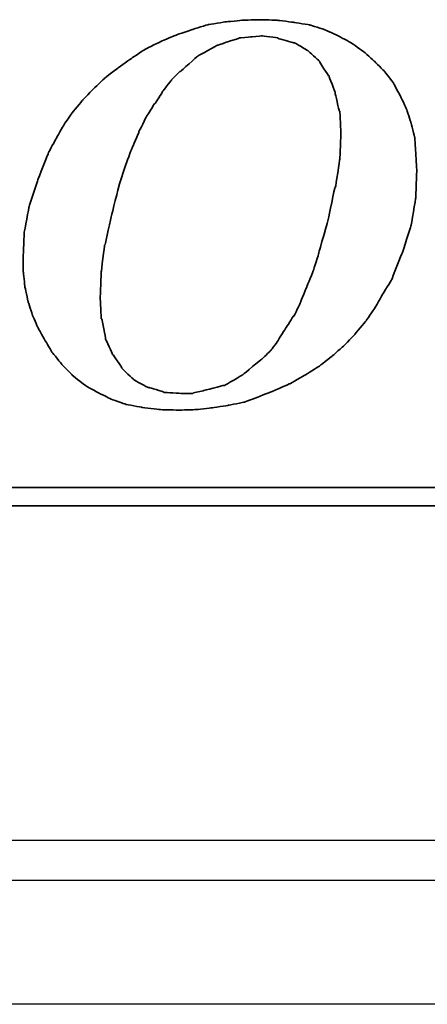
# Model space of a CAD drawing. Header units: millimetres. Extents: x 2891 to 6329, y -1599 to 860.
# Tile 611 of 620: x 5500.68 to 5505.77, y 92.52 to 104.82. Entities that reach past the tile are written whole.
import ezdxf
from ezdxf.lldxf.tags import DXFTag

# ---------------------------------------------------------------- set-up
doc = ezdxf.new("R2010")
doc.units = ezdxf.units.MM
doc.layers.get('0').update_dxf_attribs({"linetype": 'CONTINUOUS'})
doc.layers.add('DIM', color=4, linetype='CONTINUOUS')
doc.layers.add('layer 1', color=7, linetype='CONTINUOUS')
tags = doc.linetypes.add('DASHED', pattern=[25.72, 12.86, -12.86]).pattern_tags.tags
tags[6:7] = [DXFTag(74, 4), DXFTag(75, 0), DXFTag(340, '0'), DXFTag(46, 0.0), DXFTag(50, 0.0), DXFTag(44, 0.0), DXFTag(45, 0.0)]
tags[4:5] = [DXFTag(74, 4), DXFTag(75, 0), DXFTag(340, '0'), DXFTag(46, 0.0), DXFTag(50, 0.0), DXFTag(44, 0.0), DXFTag(45, 0.0)]

# ---------------------------------------------------------------- blocks, each defined once
blk = doc.blocks.new('TBI MOTION logo(完整正式版)')
at = {"layer": 'layer 1', "color": 22, "lineweight": 35}
for points, knots in [([(35.79625, -6.98375), (35.79625, -6.98375), (36.23125, -7.43875), (36.23125, -7.43875), (36.23125, -7.43875), (36.23125, -7.43875), (36.75625, -7.87125), (36.75625, -7.87125), (36.75625, -7.87125), (36.75625, -7.87125), (37.33125, -8.20375), (37.33125, -8.20375), (37.33125, -8.20375), (37.33125, -8.20375), (37.95625, -8.51875), (37.95625, -8.51875), (37.95625, -8.51875), (37.95625, -8.51875), (38.62625, -8.75875), (38.62625, -8.75875), (38.62625, -8.75875), (38.62625, -8.75875), (39.37125, -8.90375), (39.37125, -8.90375), (39.37125, -8.90375), (39.37125, -8.90375), (40.14125, -8.99875), (40.14125, -8.99875), (40.14125, -8.99875), (40.14125, -8.99875), (41.02625, -9.02375), (41.02625, -9.02375), (41.02625, -9.02375), (41.02625, -9.02375), (41.74625, -8.99875), (41.74625, -8.99875), (41.74625, -8.99875), (41.74625, -8.99875), (42.46625, -8.92375), (42.46625, -8.92375), (42.46625, -8.92375), (42.46625, -8.92375), (43.21125, -8.80625), (43.21125, -8.80625), (43.21125, -8.80625), (43.21125, -8.80625), (43.93125, -8.66375), (43.93125, -8.66375), (43.93125, -8.66375), (43.93125, -8.66375), (44.62625, -8.39875), (44.62625, -8.39875), (44.62625, -8.39875), (44.62625, -8.39875), (45.29625, -8.13375), (45.29625, -8.13375), (45.29625, -8.13375), (45.29625, -8.13375), (45.94625, -7.84375), (45.94625, -7.84375), (45.94625, -7.84375), (45.94625, -7.84375), (46.61625, -7.46375), (46.61625, -7.46375), (46.61625, -7.46375), (46.61625, -7.46375), (47.24125, -7.07875), (47.24125, -7.07875), (47.24125, -7.07875), (47.24125, -7.07875), (47.81625, -6.62375), (47.81625, -6.62375), (47.81625, -6.62375), (47.81625, -6.62375), (48.36875, -6.14375), (48.36875, -6.14375), (48.36875, -6.14375), (48.36875, -6.14375), (48.84625, -5.64125), (48.84625, -5.64125), (48.84625, -5.64125), (48.84625, -5.64125), (49.32625, -5.06375), (49.32625, -5.06375), (49.32625, -5.06375), (49.32625, -5.06375), (49.71125, -4.51374), (49.71125, -4.51374), (49.71125, -4.51374), (49.71125, -4.51374), (50.09625, -3.83874), (50.09625, -3.83874), (50.09625, -3.83874), (50.09625, -3.83874), (50.48125, -3.21374), (50.48125, -3.21374), (50.48125, -3.21374), (50.48125, -3.21374), (50.96125, -1.99125), (50.96125, -1.99125), (50.96125, -1.99125), (50.96125, -1.99125), (51.34375, -0.81875), (51.34375, -0.81875), (51.34375, -0.81875), (51.34375, -0.81875), (51.56125, 0.45624), (51.56125, 0.45624), (51.56125, 0.45624), (51.56125, 0.45624), (51.60625, 1.67624), (51.60625, 1.67624), (51.60625, 1.67624), (51.60625, 1.67624), (51.56125, 2.44625), (51.56125, 2.44625), (51.56125, 2.44625), (51.56125, 2.44625), (51.51125, 3.14125), (51.51125, 3.14125), (51.51125, 3.14125), (51.51125, 3.14125), (51.34375, 3.81125), (51.34375, 3.81125), (51.34375, 3.81125), (51.34375, 3.81125), (51.15125, 4.41125), (51.15125, 4.41125), (51.15125, 4.41125), (51.15125, 4.41125), (50.86125, 5.01125), (50.86125, 5.01125), (50.86125, 5.01125), (50.86125, 5.01125), (50.55125, 5.58875), (50.55125, 5.58875), (50.55125, 5.58875), (50.55125, 5.58875), (50.16625, 6.09125), (50.16625, 6.09125), (50.16625, 6.09125), (50.16625, 6.09125), (49.71125, 6.54875), (49.71125, 6.54875), (49.71125, 6.54875), (49.71125, 6.54875), (49.23125, 6.98125), (49.23125, 6.98125), (49.23125, 6.98125), (49.23125, 6.98125), (48.67875, 7.36625), (48.67875, 7.36625), (48.67875, 7.36625), (48.67875, 7.36625), (48.10375, 7.67625), (48.10375, 7.67625), (48.10375, 7.67625), (48.10375, 7.67625), (47.48125, 7.96375), (47.48125, 7.96375), (47.48125, 7.96375), (47.48125, 7.96375), (46.85625, 8.15625), (46.85625, 8.15625), (46.85625, 8.15625), (46.85625, 8.15625), (46.13625, 8.27624), (46.13625, 8.27624), (46.13625, 8.27624), (46.13625, 8.27624), (45.39125, 8.37125), (45.39125, 8.37125), (45.39125, 8.37125), (45.39125, 8.37125), (44.62625, 8.39624), (44.62625, 8.39624), (44.62625, 8.39624), (44.62625, 8.39624), (43.83625, 8.37125), (43.83625, 8.37125), (43.83625, 8.37125), (43.83625, 8.37125), (43.09125, 8.30125), (43.09125, 8.30125), (43.09125, 8.30125), (43.09125, 8.30125), (42.32125, 8.18125), (42.32125, 8.18125), (42.32125, 8.18125), (42.32125, 8.18125), (41.62875, 7.96375), (41.62875, 7.96375), (41.62875, 7.96375), (41.62875, 7.96375), (40.90625, 7.72625), (40.90625, 7.72625), (40.90625, 7.72625), (40.90625, 7.72625), (40.23624, 7.43625), (40.23624, 7.43625), (40.23624, 7.43625), (40.23624, 7.43625), (39.54124, 7.10125), (39.54124, 7.10125), (39.54124, 7.10125), (39.54124, 7.10125), (38.91625, 6.69125), (38.91625, 6.69125), (38.91625, 6.69125), (38.91625, 6.69125), (38.31625, 6.26125), (38.31625, 6.26125), (38.31625, 6.26125), (38.31625, 6.26125), (37.69125, 5.78125), (37.69125, 5.78125), (37.69125, 5.78125), (37.69125, 5.78125), (37.18625, 5.30125), (37.18625, 5.30125), (37.18625, 5.30125), (37.18625, 5.30125), (36.70625, 4.79624), (36.70625, 4.79624), (36.70625, 4.79624), (36.70625, 4.79624), (36.23125, 4.22125), (36.23125, 4.22125), (36.23125, 4.22125), (36.23125, 4.22125), (35.87124, 3.69375), (35.87124, 3.69375), (35.87124, 3.69375), (35.87124, 3.69375), (35.53125, 3.09125), (35.53125, 3.09125), (35.53125, 3.09125), (35.53125, 3.09125), (35.19875, 2.47125), (35.19875, 2.47125), (35.19875, 2.47125), (35.19875, 2.47125), (34.71625, 1.24625), (34.71625, 1.24625), (34.71625, 1.24625), (34.71625, 1.24625), (34.33125, 0.06874), (34.33125, 0.06874), (34.33125, 0.06874), (34.33125, 0.06874), (34.11625, -1.07875), (34.11625, -1.07875), (34.11625, -1.07875), (34.11625, -1.07875), (34.07125, -2.15875), (34.07125, -2.15875), (34.07125, -2.15875), (34.07125, -2.15875), (34.07125, -2.85375), (34.07125, -2.85375), (34.07125, -2.85375), (34.07125, -2.85375), (34.14125, -3.50375), (34.14125, -3.50375), (34.14125, -3.50375), (34.14125, -3.50375), (34.28625, -4.17375), (34.28625, -4.17375), (34.28625, -4.17375), (34.28625, -4.17375), (34.47625, -4.77624), (34.47625, -4.77624), (34.47625, -4.77624), (34.47625, -4.77624), (34.71625, -5.32625), (34.71625, -5.32625), (34.71625, -5.32625), (34.71625, -5.32625), (35.05375, -5.92875), (35.05375, -5.92875), (35.05375, -5.92875), (35.05375, -5.92875), (35.36375, -6.45375), (35.36375, -6.45375), (35.36375, -6.45375), (35.36375, -6.45375), (35.79625, -6.98375), (35.79625, -6.98375)], [0, 0, 0, 0, 0.01388889, 0.01388889, 0.01388889, 0.0138889, 0.02777778, 0.02777778, 0.02777778, 0.02777779, 0.04166667, 0.04166667, 0.04166667, 0.04166668, 0.05555556, 0.05555556, 0.05555556, 0.05555557, 0.06944444, 0.06944444, 0.06944444, 0.06944445, 0.08333333, 0.08333333, 0.08333333, 0.08333334, 0.09722222, 0.09722222, 0.09722222, 0.09722223, 0.11111111, 0.11111111, 0.11111111, 0.11111112, 0.125, 0.125, 0.125, 0.12500001, 0.13888889, 0.13888889, 0.13888889, 0.1388889, 0.15277778, 0.15277778, 0.15277778, 0.15277779, 0.16666667, 0.16666667, 0.16666667, 0.16666668, 0.18055556, 0.18055556, 0.18055556, 0.18055557, 0.19444444, 0.19444444, 0.19444444, 0.19444445, 0.20833333, 0.20833333, 0.20833333, 0.20833334, 0.22222222, 0.22222222, 0.22222222, 0.22222223, 0.23611111, 0.23611111, 0.23611111, 0.23611112, 0.25, 0.25, 0.25, 0.25000001, 0.26388889, 0.26388889, 0.26388889, 0.2638889, 0.27777778, 0.27777778, 0.27777778, 0.27777779, 0.29166667, 0.29166667, 0.29166667, 0.29166668, 0.30555556, 0.30555556, 0.30555556, 0.30555557, 0.31944444, 0.31944444, 0.31944444, 0.31944445, 0.33333333, 0.33333333, 0.33333333, 0.33333334, 0.34722222, 0.34722222, 0.34722222, 0.34722223, 0.36111111, 0.36111111, 0.36111111, 0.36111112, 0.375, 0.375, 0.375, 0.37500001, 0.38888889, 0.38888889, 0.38888889, 0.3888889, 0.40277778, 0.40277778, 0.40277778, 0.40277779, 0.41666667, 0.41666667, 0.41666667, 0.41666668, 0.43055556, 0.43055556, 0.43055556, 0.43055557, 0.44444444, 0.44444444, 0.44444444, 0.44444445, 0.45833333, 0.45833333, 0.45833333, 0.45833334, 0.47222222, 0.47222222, 0.47222222, 0.47222223, 0.48611111, 0.48611111, 0.48611111, 0.48611112, 0.5, 0.5, 0.5, 0.50000001, 0.51388889, 0.51388889, 0.51388889, 0.5138889, 0.52777778, 0.52777778, 0.52777778, 0.52777779, 0.54166667, 0.54166667, 0.54166667, 0.54166668, 0.55555556, 0.55555556, 0.55555556, 0.55555557, 0.56944444, 0.56944444, 0.56944444, 0.56944445, 0.58333333, 0.58333333, 0.58333333, 0.58333334, 0.59722222, 0.59722222, 0.59722222, 0.59722223, 0.61111111, 0.61111111, 0.61111111, 0.61111112, 0.625, 0.625, 0.625, 0.62500001, 0.63888889, 0.63888889, 0.63888889, 0.6388889, 0.65277778, 0.65277778, 0.65277778, 0.65277779, 0.66666667, 0.66666667, 0.66666667, 0.66666668, 0.68055556, 0.68055556, 0.68055556, 0.68055557, 0.69444444, 0.69444444, 0.69444444, 0.69444445, 0.70833333, 0.70833333, 0.70833333, 0.70833334, 0.72222222, 0.72222222, 0.72222222, 0.72222223, 0.73611111, 0.73611111, 0.73611111, 0.73611112, 0.75, 0.75, 0.75, 0.75000001, 0.76388889, 0.76388889, 0.76388889, 0.7638889, 0.77777778, 0.77777778, 0.77777778, 0.77777779, 0.79166667, 0.79166667, 0.79166667, 0.79166668, 0.80555556, 0.80555556, 0.80555556, 0.80555557, 0.81944444, 0.81944444, 0.81944444, 0.81944445, 0.83333333, 0.83333333, 0.83333333, 0.83333334, 0.84722222, 0.84722222, 0.84722222, 0.84722223, 0.86111111, 0.86111111, 0.86111111, 0.86111112, 0.875, 0.875, 0.875, 0.87500001, 0.88888889, 0.88888889, 0.88888889, 0.8888889, 0.90277778, 0.90277778, 0.90277778, 0.90277779, 0.91666667, 0.91666667, 0.91666667, 0.91666668, 0.93055556, 0.93055556, 0.93055556, 0.93055557, 0.94444444, 0.94444444, 0.94444444, 0.94444445, 0.95833333, 0.95833333, 0.95833333, 0.95833334, 0.97222222, 0.97222222, 0.97222222, 0.97222223, 0.98611111, 0.98611111, 0.98611111, 0.98611112, 1, 1, 1, 1]), ([(38.33875, 1.03124), (38.33875, 1.03124), (38.62625, 1.89625), (38.62625, 1.89625), (38.62625, 1.89625), (38.62625, 1.89625), (38.91625, 2.66375), (38.91625, 2.66375), (38.91625, 2.66375), (38.91625, 2.66375), (39.22625, 3.38125), (39.22625, 3.38125), (39.22625, 3.38125), (39.22625, 3.38125), (39.22625, 3.40624), (39.22625, 3.40624), (39.22625, 3.40624), (39.22625, 3.40624), (39.56124, 4.07624), (39.56124, 4.07624), (39.56124, 4.07624), (39.56124, 4.07624), (39.92125, 4.65125), (39.92125, 4.65125), (39.92125, 4.65125), (39.92125, 4.65125), (39.94625, 4.65125), (39.94625, 4.65125), (39.94625, 4.65125), (39.94625, 4.65125), (40.28125, 5.17875), (40.28125, 5.17875), (40.28125, 5.17875), (40.28125, 5.17875), (40.28125, 5.20375), (40.28125, 5.20375), (40.28125, 5.20375), (40.28125, 5.20375), (40.66875, 5.68625), (40.66875, 5.68625), (40.66875, 5.68625), (40.66875, 5.68625), (40.66875, 5.70625), (40.66875, 5.70625), (40.66875, 5.70625), (40.66875, 5.70625), (41.05124, 6.09125), (41.05124, 6.09125), (41.05124, 6.09125), (41.05124, 6.09125), (41.07625, 6.09125), (41.07625, 6.09125), (41.07625, 6.09125), (41.07625, 6.09125), (41.84125, 6.76625), (41.84125, 6.76625), (41.84125, 6.76625), (41.84125, 6.76625), (41.86625, 6.78625), (41.86625, 6.78625), (41.86625, 6.78625), (41.86625, 6.78625), (42.73125, 7.26624), (42.73125, 7.26624), (42.73125, 7.26624), (42.73125, 7.26624), (42.75625, 7.26624), (42.75625, 7.26624), (42.75625, 7.26624), (42.75625, 7.26624), (43.18625, 7.41125), (43.18625, 7.41125), (43.18625, 7.41125), (43.18625, 7.41125), (43.64125, 7.55625), (43.64125, 7.55625), (43.64125, 7.55625), (43.64125, 7.55625), (43.66625, 7.55625), (43.66625, 7.55625), (43.66625, 7.55625), (43.66625, 7.55625), (43.69125, 7.58124), (43.69125, 7.58124), (43.69125, 7.58124), (43.69125, 7.58124), (44.19125, 7.62625), (44.19125, 7.62625), (44.19125, 7.62625), (44.19125, 7.62625), (44.67125, 7.67625), (44.67125, 7.67625), (44.67125, 7.67625), (44.67125, 7.67625), (44.69625, 7.67625), (44.69625, 7.67625), (44.69625, 7.67625), (44.69625, 7.67625), (45.41875, 7.58124), (45.41875, 7.58124), (45.41875, 7.58124), (45.41875, 7.58124), (45.44125, 7.55625), (45.44125, 7.55625), (45.44125, 7.55625), (45.44125, 7.55625), (46.11125, 7.36625), (46.11125, 7.36625), (46.11125, 7.36625), (46.11125, 7.36625), (46.13625, 7.36625), (46.13625, 7.36625), (46.13625, 7.36625), (46.13625, 7.36625), (46.15875, 7.36625), (46.15875, 7.36625), (46.15875, 7.36625), (46.15875, 7.36625), (46.73625, 7.02624), (46.73625, 7.02624), (46.73625, 7.02624), (46.73625, 7.02624), (46.76125, 7.00624), (46.76125, 7.00624), (46.76125, 7.00624), (46.76125, 7.00624), (47.24125, 6.57124), (47.24125, 6.57124), (47.24125, 6.57124), (47.24125, 6.57124), (47.26625, 6.54875), (47.26625, 6.54875), (47.26625, 6.54875), (47.26625, 6.54875), (47.26625, 6.52375), (47.26625, 6.52375), (47.26625, 6.52375), (47.26625, 6.52375), (47.67375, 5.89875), (47.67375, 5.89875), (47.67375, 5.89875), (47.67375, 5.89875), (47.69625, 5.89875), (47.69625, 5.89875), (47.69625, 5.89875), (47.69625, 5.89875), (47.69625, 5.87625), (47.69625, 5.87625), (47.69625, 5.87625), (47.69625, 5.87625), (47.96125, 5.15625), (47.96125, 5.15625), (47.96125, 5.15625), (47.96125, 5.15625), (47.96125, 5.13125), (47.96125, 5.13125), (47.96125, 5.13125), (47.96125, 5.13125), (48.15125, 4.31875), (48.15125, 4.31875), (48.15125, 4.31875), (48.15125, 4.31875), (48.17625, 4.31875), (48.17625, 4.31875), (48.17625, 4.31875), (48.17625, 4.31875), (48.17625, 4.29125), (48.17625, 4.29125), (48.17625, 4.29125), (48.17625, 4.29125), (48.22625, 3.33125), (48.22625, 3.33125), (48.22625, 3.33125), (48.22625, 3.33125), (48.22625, 3.30875), (48.22625, 3.30875), (48.22625, 3.30875), (48.22625, 3.30875), (48.17625, 2.20624), (48.17625, 2.20624), (48.17625, 2.20624), (48.17625, 2.20624), (48.17625, 2.18124), (48.17625, 2.18124), (48.17625, 2.18124), (48.17625, 2.18124), (47.98375, 0.93624), (47.98375, 0.93624), (47.98375, 0.93624), (47.98375, 0.93624), (47.96125, 0.93624), (47.96125, 0.93624), (47.96125, 0.93624), (47.96125, 0.93624), (47.67375, -0.45874), (47.67375, -0.45874), (47.67375, -0.45874), (47.67375, -0.45874), (47.24125, -1.99125), (47.24125, -1.99125), (47.24125, -1.99125), (47.24125, -1.99125), (47.24125, -2.01874), (47.24125, -2.01874), (47.24125, -2.01874), (47.24125, -2.01874), (47.00125, -2.78375), (47.00125, -2.78375), (47.00125, -2.78375), (47.00125, -2.78375), (46.71125, -3.50375), (46.71125, -3.50375), (46.71125, -3.50375), (46.71125, -3.50375), (46.42625, -4.19875), (46.42625, -4.19875), (46.42625, -4.19875), (46.42625, -4.19875), (46.42625, -4.22375), (46.42625, -4.22375), (46.42625, -4.22375), (46.42625, -4.22375), (46.13625, -4.82374), (46.13625, -4.82374), (46.13625, -4.82374), (46.13625, -4.82374), (46.11125, -4.82374), (46.11125, -4.82374), (46.11125, -4.82374), (46.11125, -4.82374), (45.77625, -5.35125), (45.77625, -5.35125), (45.77625, -5.35125), (45.77625, -5.35125), (45.44125, -5.87875), (45.44125, -5.87875), (45.44125, -5.87875), (45.44125, -5.87875), (45.44125, -5.90375), (45.44125, -5.90375), (45.44125, -5.90375), (45.44125, -5.90375), (45.10625, -6.35875), (45.10625, -6.35875), (45.10625, -6.35875), (45.10625, -6.35875), (45.08125, -6.38375), (45.08125, -6.38375), (45.08125, -6.38375), (45.08125, -6.38375), (44.69625, -6.74375), (44.69625, -6.74375), (44.69625, -6.74375), (44.69625, -6.74375), (43.88375, -7.41625), (43.88375, -7.41625), (43.88375, -7.41625), (43.88375, -7.41625), (43.85625, -7.43875), (43.85625, -7.43875), (43.85625, -7.43875), (43.85625, -7.43875), (43.04125, -7.91875), (43.04125, -7.91875), (43.04125, -7.91875), (43.04125, -7.91875), (43.01625, -7.91875), (43.01625, -7.91875), (43.01625, -7.91875), (43.01625, -7.91875), (42.99625, -7.91875), (42.99625, -7.91875), (42.99625, -7.91875), (42.99625, -7.91875), (42.08125, -8.15875), (42.08125, -8.15875), (42.08125, -8.15875), (42.08125, -8.15875), (41.65125, -8.25625), (41.65125, -8.25625), (41.65125, -8.25625), (41.65125, -8.25625), (41.62875, -8.27875), (41.62875, -8.27875), (41.62875, -8.27875), (41.62875, -8.27875), (41.60125, -8.27875), (41.60125, -8.27875), (41.60125, -8.27875), (41.60125, -8.27875), (41.12125, -8.27875), (41.12125, -8.27875), (41.12125, -8.27875), (41.12125, -8.27875), (40.35624, -8.23125), (40.35624, -8.23125), (40.35624, -8.23125), (40.35624, -8.23125), (40.33125, -8.23125), (40.33125, -8.23125), (40.33125, -8.23125), (40.33125, -8.23125), (40.30625, -8.20375), (40.30625, -8.20375), (40.30625, -8.20375), (40.30625, -8.20375), (39.68375, -8.01375), (39.68375, -8.01375), (39.68375, -8.01375), (39.68375, -8.01375), (39.66124, -8.01375), (39.66124, -8.01375), (39.66124, -8.01375), (39.66124, -8.01375), (39.63625, -8.01375), (39.63625, -8.01375), (39.63625, -8.01375), (39.63625, -8.01375), (39.01125, -7.67875), (39.01125, -7.67875), (39.01125, -7.67875), (39.01125, -7.67875), (38.98875, -7.65375), (38.98875, -7.65375), (38.98875, -7.65375), (38.98875, -7.65375), (38.48625, -7.17375), (38.48625, -7.17375), (38.48625, -7.17375), (38.48625, -7.17375), (38.45875, -7.14875), (38.45875, -7.14875), (38.45875, -7.14875), (38.45875, -7.14875), (38.45875, -7.12875), (38.45875, -7.12875), (38.45875, -7.12875), (38.45875, -7.12875), (38.07625, -6.54875), (38.07625, -6.54875), (38.07625, -6.54875), (38.07625, -6.54875), (38.05125, -6.54875), (38.05125, -6.54875), (38.05125, -6.54875), (38.05125, -6.54875), (38.05125, -6.52875), (38.05125, -6.52875), (38.05125, -6.52875), (38.05125, -6.52875), (37.74125, -5.85375), (37.74125, -5.85375), (37.74125, -5.85375), (37.74125, -5.85375), (37.74125, -5.82875), (37.74125, -5.82875), (37.74125, -5.82875), (37.74125, -5.82875), (37.57375, -4.96875), (37.57375, -4.96875), (37.57375, -4.96875), (37.57375, -4.96875), (37.54625, -4.94375), (37.54625, -4.94375), (37.54625, -4.94375), (37.54625, -4.94375), (37.50125, -4.03375), (37.50125, -4.03375), (37.50125, -4.03375), (37.50125, -4.03375), (37.50125, -4.00875), (37.50125, -4.00875), (37.50125, -4.00875), (37.50125, -4.00875), (37.54625, -2.85375), (37.54625, -2.85375), (37.54625, -2.85375), (37.54625, -2.85375), (37.69125, -1.65875), (37.69125, -1.65875), (37.69125, -1.65875), (37.69125, -1.65875), (37.71624, -1.63375), (37.71624, -1.63375), (37.71624, -1.63375), (37.71624, -1.63375), (38.00375, -0.33875), (38.00375, -0.33875), (38.00375, -0.33875), (38.00375, -0.33875), (38.33875, 1.00624), (38.33875, 1.00624), (38.33875, 1.00624), (38.33875, 1.00624), (38.33875, 1.03124), (38.33875, 1.03124)], [0, 0, 0, 0, 0.01010101, 0.01010101, 0.01010101, 0.01010102, 0.02020202, 0.02020202, 0.02020202, 0.02020203, 0.03030303, 0.03030303, 0.03030303, 0.03030304, 0.04040404, 0.04040404, 0.04040404, 0.04040405, 0.05050505, 0.05050505, 0.05050505, 0.05050506, 0.06060606, 0.06060606, 0.06060606, 0.06060607, 0.07070707, 0.07070707, 0.07070707, 0.07070708, 0.08080808, 0.08080808, 0.08080808, 0.08080809, 0.09090909, 0.09090909, 0.09090909, 0.0909091, 0.1010101, 0.1010101, 0.1010101, 0.10101011, 0.11111111, 0.11111111, 0.11111111, 0.11111112, 0.12121212, 0.12121212, 0.12121212, 0.12121213, 0.13131313, 0.13131313, 0.13131313, 0.13131314, 0.14141414, 0.14141414, 0.14141414, 0.14141415, 0.15151515, 0.15151515, 0.15151515, 0.15151516, 0.16161616, 0.16161616, 0.16161616, 0.16161617, 0.17171717, 0.17171717, 0.17171717, 0.17171718, 0.18181818, 0.18181818, 0.18181818, 0.18181819, 0.19191919, 0.19191919, 0.19191919, 0.1919192, 0.2020202, 0.2020202, 0.2020202, 0.20202021, 0.21212121, 0.21212121, 0.21212121, 0.21212122, 0.22222222, 0.22222222, 0.22222222, 0.22222223, 0.23232323, 0.23232323, 0.23232323, 0.23232324, 0.24242424, 0.24242424, 0.24242424, 0.24242425, 0.25252525, 0.25252525, 0.25252525, 0.25252526, 0.26262626, 0.26262626, 0.26262626, 0.26262627, 0.27272727, 0.27272727, 0.27272727, 0.27272728, 0.28282828, 0.28282828, 0.28282828, 0.28282829, 0.29292929, 0.29292929, 0.29292929, 0.2929293, 0.3030303, 0.3030303, 0.3030303, 0.30303031, 0.31313131, 0.31313131, 0.31313131, 0.31313132, 0.32323232, 0.32323232, 0.32323232, 0.32323233, 0.33333333, 0.33333333, 0.33333333, 0.33333334, 0.34343434, 0.34343434, 0.34343434, 0.34343435, 0.35353535, 0.35353535, 0.35353535, 0.35353536, 0.36363636, 0.36363636, 0.36363636, 0.36363637, 0.37373737, 0.37373737, 0.37373737, 0.37373738, 0.38383838, 0.38383838, 0.38383838, 0.38383839, 0.39393939, 0.39393939, 0.39393939, 0.3939394, 0.4040404, 0.4040404, 0.4040404, 0.40404041, 0.41414141, 0.41414141, 0.41414141, 0.41414142, 0.42424242, 0.42424242, 0.42424242, 0.42424243, 0.43434343, 0.43434343, 0.43434343, 0.43434344, 0.44444444, 0.44444444, 0.44444444, 0.44444445, 0.45454545, 0.45454545, 0.45454545, 0.45454546, 0.46464646, 0.46464646, 0.46464646, 0.46464647, 0.47474747, 0.47474747, 0.47474747, 0.47474748, 0.48484848, 0.48484848, 0.48484848, 0.48484849, 0.49494949, 0.49494949, 0.49494949, 0.4949495, 0.50505051, 0.50505051, 0.50505051, 0.50505052, 0.51515152, 0.51515152, 0.51515152, 0.51515153, 0.52525253, 0.52525253, 0.52525253, 0.52525254, 0.53535354, 0.53535354, 0.53535354, 0.53535355, 0.54545455, 0.54545455, 0.54545455, 0.54545456, 0.55555556, 0.55555556, 0.55555556, 0.55555557, 0.56565657, 0.56565657, 0.56565657, 0.56565658, 0.57575758, 0.57575758, 0.57575758, 0.57575759, 0.58585859, 0.58585859, 0.58585859, 0.5858586, 0.5959596, 0.5959596, 0.5959596, 0.59595961, 0.60606061, 0.60606061, 0.60606061, 0.60606062, 0.61616162, 0.61616162, 0.61616162, 0.61616163, 0.62626263, 0.62626263, 0.62626263, 0.62626264, 0.63636364, 0.63636364, 0.63636364, 0.63636365, 0.64646465, 0.64646465, 0.64646465, 0.64646466, 0.65656566, 0.65656566, 0.65656566, 0.65656567, 0.66666667, 0.66666667, 0.66666667, 0.66666668, 0.67676768, 0.67676768, 0.67676768, 0.67676769, 0.68686869, 0.68686869, 0.68686869, 0.6868687, 0.6969697, 0.6969697, 0.6969697, 0.69696971, 0.70707071, 0.70707071, 0.70707071, 0.70707072, 0.71717172, 0.71717172, 0.71717172, 0.71717173, 0.72727273, 0.72727273, 0.72727273, 0.72727274, 0.73737374, 0.73737374, 0.73737374, 0.73737375, 0.74747475, 0.74747475, 0.74747475, 0.74747476, 0.75757576, 0.75757576, 0.75757576, 0.75757577, 0.76767677, 0.76767677, 0.76767677, 0.76767678, 0.77777778, 0.77777778, 0.77777778, 0.77777779, 0.78787879, 0.78787879, 0.78787879, 0.7878788, 0.7979798, 0.7979798, 0.7979798, 0.79797981, 0.80808081, 0.80808081, 0.80808081, 0.80808082, 0.81818182, 0.81818182, 0.81818182, 0.81818183, 0.82828283, 0.82828283, 0.82828283, 0.82828284, 0.83838384, 0.83838384, 0.83838384, 0.83838385, 0.84848485, 0.84848485, 0.84848485, 0.84848486, 0.85858586, 0.85858586, 0.85858586, 0.85858587, 0.86868687, 0.86868687, 0.86868687, 0.86868688, 0.87878788, 0.87878788, 0.87878788, 0.87878789, 0.88888889, 0.88888889, 0.88888889, 0.8888889, 0.8989899, 0.8989899, 0.8989899, 0.89898991, 0.90909091, 0.90909091, 0.90909091, 0.90909092, 0.91919192, 0.91919192, 0.91919192, 0.91919193, 0.92929293, 0.92929293, 0.92929293, 0.92929294, 0.93939394, 0.93939394, 0.93939394, 0.93939395, 0.94949495, 0.94949495, 0.94949495, 0.94949496, 0.95959596, 0.95959596, 0.95959596, 0.95959597, 0.96969697, 0.96969697, 0.96969697, 0.96969698, 0.97979798, 0.97979798, 0.97979798, 0.97979799, 0.98989899, 0.98989899, 0.98989899, 0.989899, 1, 1, 1, 1]), ([(75.90875, -9.47875), (75.90875, -9.47875), (75.90875, -12.28625), (75.90875, -12.28625), (75.90875, -12.28625), (75.90875, -12.28625), (75.90875, -12.47875), (75.90875, -12.47875), (75.90875, -12.47875), (75.90875, -12.47875), (75.71625, -12.47875), (75.71625, -12.47875), (75.71625, -12.47875), (75.71625, -12.47875), (-88.32875, -12.47875), (-88.32875, -12.47875), (-88.32875, -12.47875), (-88.32875, -12.47875), (-88.32875, -13.29375), (-88.32875, -13.29375), (-88.32875, -13.29375), (-88.32875, -13.29375), (82.89125, -13.29375), (82.89125, -13.29375), (82.89125, -13.29375), (82.89125, -13.29375), (75.90875, -9.47875), (75.90875, -9.47875)], [0, 0, 0, 0, 0.14285714, 0.14285714, 0.14285714, 0.14285715, 0.28571429, 0.28571429, 0.28571429, 0.2857143, 0.42857143, 0.42857143, 0.42857143, 0.42857144, 0.57142857, 0.57142857, 0.57142857, 0.57142858, 0.71428571, 0.71428571, 0.71428571, 0.71428572, 0.85714286, 0.85714286, 0.85714286, 0.85714287, 1, 1, 1, 1])]:
    blk.add_open_spline(points, degree=3, knots=knots, dxfattribs=at)

msp = doc.modelspace()

# ---------------------------------------------------------------- linework, layer by layer
at = {"linetype": 'Continuous'}
msp.add_line((5633.42, 94.565), (5374.932, 94.565), dxfattribs=at)
at = {"linetype": 'DASHED'}
msp.add_line((5632.926, 92.516), (5374.932, 92.515), dxfattribs=at)
at = {"linetype": 'Continuous'}
msp.add_open_spline([(5633.3, 94.065), (5374.932, 94.065)], degree=1, dxfattribs=at)

# ---------------------------------------------------------------- block references
at = {"layer": 'DIM', "color": 7, "xscale": 0.2802190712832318, "yscale": 0.2802190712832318, "zscale": 0.2802190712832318}
msp.add_blockref('TBI MOTION logo(完整正式版)', (5491.174, 102.472), dxfattribs=at)

doc.saveas('drawing.dxf')
